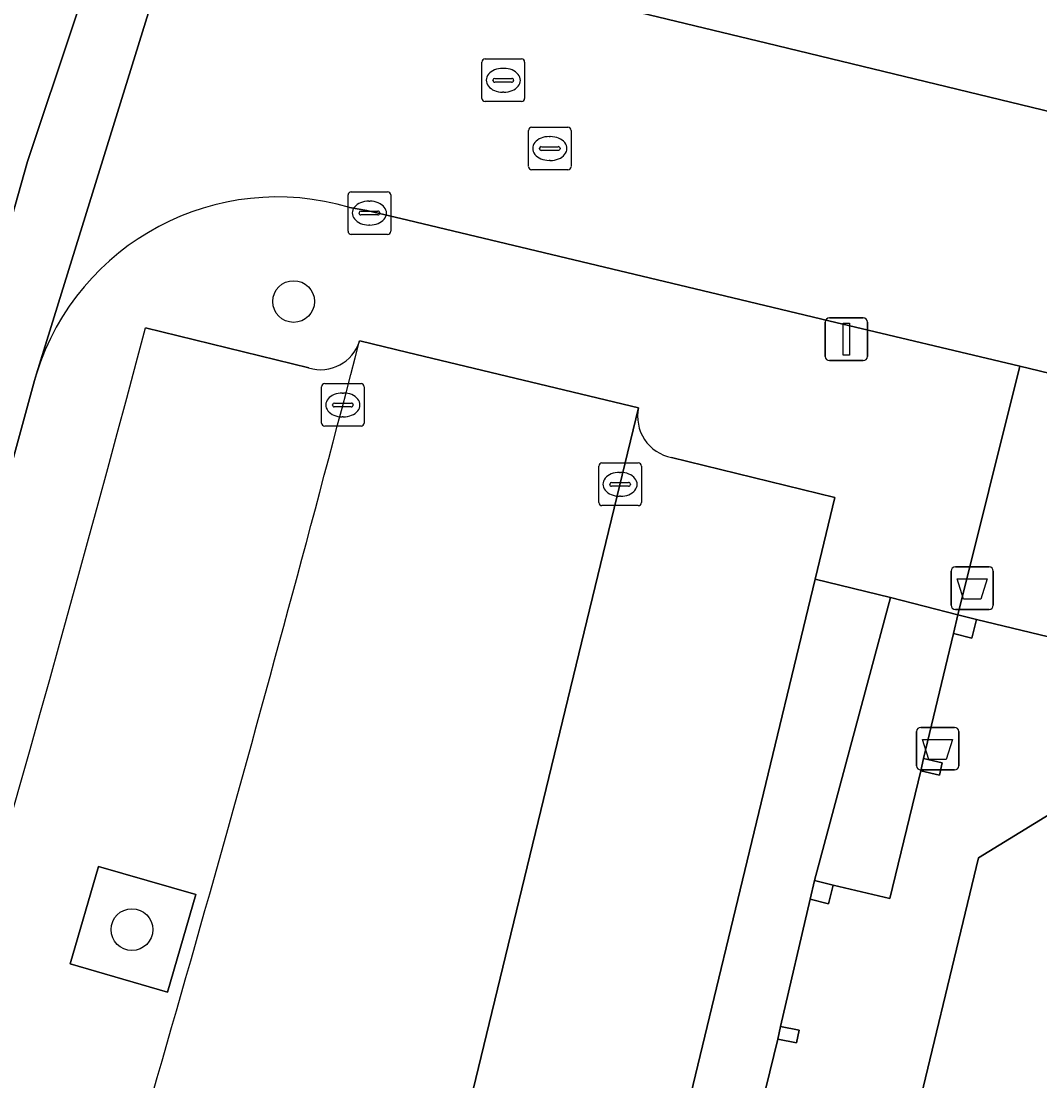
# Model space of a CAD drawing. Extents: x 162803 to 163818, y 381639 to 382475.
# Drawn here: x 163490.93 to 163514.82, y 382091.91 to 382116.77 of the extents above; entities that cross this region are included whole.
import ezdxf

# ---------------------------------------------------------------- set-up
doc = ezdxf.new("R2010")
doc.units = 0
for name, color, linetype in [('IMGEO_Afvalbak', 7, 'Continuous'), ('IMGEO_Boom', 7, 'Continuous'), ('IMGEO_Kolk', 7, 'Continuous'), ('IMGEO_Lichtmast', 7, 'Continuous'), ('IMGEO_Pand', 7, 'Continuous'), ('IMGEO_Pand_overbouw', 7, 'Continuous'), ('IMGEO_Parkeervlak_gesloten', 7, 'Continuous'), ('IMGEO_Parkeervlak_open', 7, 'Continuous'), ('IMGEO_Rijbaan_lokaal_gesloten', 7, 'Continuous'), ('IMGEO_Rijbaan_lokaal_open', 7, 'Continuous'), ('IMGEO_Rioolput', 7, 'Continuous'), ('IMGEO_Verkeerseiland_groen', 7, 'Continuous'), ('IMGEO_Voetpad_open', 7, 'Continuous')]:
    doc.layers.add(name, color=color, linetype=linetype)

msp = doc.modelspace()

# ---------------------------------------------------------------- linework, layer by layer
at = {"layer": 'IMGEO_Afvalbak'}
for p, q in [((163512.743, 382103.067), (163512.743, 382103.867)), ((163512.743, 382103.867), (163512.743, 382103.067)), ((163512.843, 382103.967), (163513.633, 382103.967)), ((163513.633, 382103.967), (163512.843, 382103.967)), ((163513.733, 382103.867), (163513.733, 382103.067)), ((163513.733, 382103.067), (163513.733, 382103.867)), ((163513.633, 382102.967), (163512.843, 382102.967)), ((163512.843, 382102.967), (163513.633, 382102.967)), ((163512.033, 382100.2), (163512.823, 382100.2)), ((163512.823, 382100.2), (163512.033, 382100.2)), ((163511.933, 382099.3), (163511.933, 382100.1)), ((163511.933, 382100.1), (163511.933, 382099.3)), ((163512.923, 382100.1), (163512.923, 382099.3)), ((163512.923, 382099.3), (163512.923, 382100.1)), ((163512.823, 382099.2), (163512.033, 382099.2)), ((163512.033, 382099.2), (163512.823, 382099.2))]:
    msp.add_line(p, q, dxfattribs=at)
for points in [[(163512.886, 382103.681), (163513.59, 382103.681), (163513.441, 382103.211), (163513.035, 382103.211), (163512.886, 382103.681)], [(163512.076, 382099.914), (163512.78, 382099.914), (163512.631, 382099.444), (163512.225, 382099.444), (163512.076, 382099.914)]]:
    msp.add_lwpolyline(points, dxfattribs=at)
for centre, start, end in [((163512.843, 382103.867), 90, 180), ((163512.843, 382103.867), 90, 180), ((163513.633, 382103.867), 0, 90), ((163513.633, 382103.867), 360, 90), ((163512.843, 382103.067), 180, 270), ((163512.843, 382103.067), 180, 270), ((163513.633, 382103.067), 270, 0), ((163513.633, 382103.067), 270, 0), ((163512.033, 382100.1), 90, 180), ((163512.033, 382100.1), 90, 180), ((163512.823, 382100.1), 0, 90), ((163512.823, 382100.1), 360, 90), ((163512.033, 382099.3), 180, 270), ((163512.033, 382099.3), 180, 270), ((163512.823, 382099.3), 270, 0), ((163512.823, 382099.3), 270, 0)]:
    msp.add_arc(centre, 0.1, start, end, dxfattribs=at)
at = {"layer": 'IMGEO_Boom'}
for centre in [(163497.321, 382110.19), (163493.529, 382095.455)]:
    msp.add_circle(centre, 0.489, dxfattribs=at)
at = {"layer": 'IMGEO_Kolk'}
for p, q in [((163498.598, 382111.839), (163498.598, 382112.691)), ((163498.673, 382112.765), (163499.525, 382112.765)), ((163499.086, 382112.545), (163499.111, 382112.545)), ((163499.599, 382112.691), (163499.599, 382111.839)), ((163498.9, 382112.308), (163499.298, 382112.308)), ((163498.857, 382112.259), (163498.857, 382112.271)), ((163499.295, 382112.222), (163498.897, 382112.222)), ((163499.341, 382112.271), (163499.341, 382112.259)), ((163499.109, 382111.985), (163499.084, 382111.985)), ((163499.525, 382111.765), (163498.673, 382111.765)), ((163497.976, 382107.338), (163497.976, 382108.19)), ((163498.051, 382108.264), (163498.903, 382108.264)), ((163498.977, 382108.19), (163498.977, 382107.338)), ((163498.464, 382108.044), (163498.489, 382108.044)), ((163498.235, 382107.758), (163498.235, 382107.77)), ((163498.673, 382107.721), (163498.275, 382107.721)), ((163498.278, 382107.807), (163498.676, 382107.807)), ((163498.719, 382107.77), (163498.719, 382107.758)), ((163498.487, 382107.484), (163498.462, 382107.484)), ((163498.903, 382107.264), (163498.051, 382107.264)), ((163504.478, 382105.476), (163504.478, 382106.328)), ((163504.553, 382106.402), (163505.405, 382106.402)), ((163505.479, 382106.328), (163505.479, 382105.476)), ((163504.966, 382106.182), (163504.991, 382106.182)), ((163504.737, 382105.896), (163504.737, 382105.908)), ((163505.175, 382105.859), (163504.777, 382105.859)), ((163504.78, 382105.945), (163505.178, 382105.945)), ((163505.221, 382105.908), (163505.221, 382105.896)), ((163504.989, 382105.622), (163504.964, 382105.622)), ((163505.405, 382105.402), (163504.553, 382105.402))]:
    msp.add_line(p, q, dxfattribs=at)
for points in [[(163498.598, 382111.839), (163498.598, 382112.691)], [(163498.673, 382112.765), (163499.525, 382112.765)], [(163499.599, 382112.691), (163499.599, 382111.839)], [(163499.525, 382111.765), (163498.673, 382111.765)], [(163497.976, 382107.338), (163497.976, 382108.19)], [(163498.051, 382108.264), (163498.903, 382108.264)], [(163498.977, 382108.19), (163498.977, 382107.338)], [(163498.903, 382107.264), (163498.051, 382107.264)], [(163504.478, 382105.476), (163504.478, 382106.328)], [(163504.553, 382106.402), (163505.405, 382106.402)], [(163505.479, 382106.328), (163505.479, 382105.476)], [(163505.405, 382105.402), (163504.553, 382105.402)]]:
    msp.add_lwpolyline(points, dxfattribs=at)
for centre, radius, start, end in [((163498.675, 382112.689), 0.0765, 91.552, 178.448), ((163498.675, 382112.689), 0.0765, 91.552, 178.448), ((163499.523, 382112.689), 0.0765, 1.552, 88.448), ((163499.523, 382112.689), 0.0765, 1.552, 88.448), ((163498.897, 382112.268), 0.0403, 85.8775, 175.7526), ((163499.302, 382112.27), 0.0386, 1.7309, 96.639), ((163498.894, 382112.258), 0.0366, 178.938, 274.7102), ((163499.298, 382112.265), 0.043, 264.8664, 352.4533), ((163498.675, 382111.841), 0.0765, 181.552, 268.448), ((163498.675, 382111.841), 0.0765, 181.552, 268.448), ((163499.523, 382111.841), 0.0765, 271.552, 358.448), ((163499.523, 382111.841), 0.0765, 271.552, 358.448), ((163498.053, 382108.188), 0.0765, 91.552, 178.448), ((163498.053, 382108.188), 0.0765, 91.552, 178.448), ((163498.901, 382108.188), 0.0765, 1.552, 88.448), ((163498.901, 382108.188), 0.0765, 1.552, 88.448), ((163498.275, 382107.767), 0.0403, 85.8775, 175.7526), ((163498.272, 382107.757), 0.0366, 178.938, 274.7102), ((163498.676, 382107.764), 0.043, 264.8664, 352.4533), ((163498.68, 382107.769), 0.0386, 1.7309, 96.639), ((163498.053, 382107.34), 0.0765, 181.552, 268.448), ((163498.053, 382107.34), 0.0765, 181.552, 268.448), ((163498.901, 382107.34), 0.0765, 271.552, 358.448), ((163498.901, 382107.34), 0.0765, 271.552, 358.448), ((163504.555, 382106.326), 0.0765, 91.552, 178.448), ((163504.555, 382106.326), 0.0765, 91.552, 178.448), ((163505.403, 382106.326), 0.0765, 1.552, 88.448), ((163505.403, 382106.326), 0.0765, 1.552, 88.448), ((163504.777, 382105.905), 0.0403, 85.8775, 175.7526), ((163504.774, 382105.895), 0.0366, 178.938, 274.7102), ((163505.178, 382105.902), 0.043, 264.8664, 352.4533), ((163505.182, 382105.907), 0.0386, 1.7309, 96.639), ((163504.555, 382105.478), 0.0765, 181.552, 268.448), ((163504.555, 382105.478), 0.0765, 181.552, 268.448), ((163505.403, 382105.478), 0.0765, 271.552, 358.448), ((163505.403, 382105.478), 0.0765, 271.552, 358.448)]:
    msp.add_arc(centre, radius, start, end, dxfattribs=at)
for centre, major_axis, ratio, start_param, end_param in [((163499.085, 382112.265), (-0.387, 0.002), 0.722429, 4.712389, 7.853982), ((163499.11, 382112.265), (-0.39, 0.002), 0.717154, 1.570796, 4.712389), ((163498.463, 382107.764), (-0.387, 0.002), 0.722429, 4.712389, 7.853982), ((163498.488, 382107.764), (-0.39, 0.002), 0.717154, 1.570796, 4.712389), ((163504.965, 382105.902), (-0.387, 0.002), 0.722429, 4.712389, 7.853982), ((163504.99, 382105.902), (-0.39, 0.002), 0.717154, 1.570796, 4.712389)]:
    msp.add_ellipse(centre, major_axis=major_axis, ratio=ratio, start_param=start_param, end_param=end_param, dxfattribs=at)
at = {"layer": 'IMGEO_Lichtmast'}
for p, q in [((163509.893, 382109.804), (163510.683, 382109.804)), ((163510.683, 382109.804), (163509.893, 382109.804)), ((163509.793, 382108.904), (163509.793, 382109.704)), ((163509.793, 382109.704), (163509.793, 382108.904)), ((163510.783, 382109.704), (163510.783, 382108.904)), ((163510.783, 382108.904), (163510.783, 382109.704)), ((163510.683, 382108.804), (163509.893, 382108.804)), ((163509.893, 382108.804), (163510.683, 382108.804))]:
    msp.add_line(p, q, dxfattribs=at)
msp.add_lwpolyline([(163510.213, 382109.679), (163510.363, 382109.679), (163510.363, 382108.929), (163510.213, 382108.929), (163510.213, 382109.679)], dxfattribs=at)
for centre, start, end in [((163509.893, 382109.704), 90, 180), ((163509.893, 382109.704), 90, 180), ((163510.683, 382109.704), 0, 90), ((163510.683, 382109.704), 360, 90), ((163509.893, 382108.904), 180, 270), ((163509.893, 382108.904), 180, 270), ((163510.683, 382108.904), 270, 0), ((163510.683, 382108.904), 270, 0)]:
    msp.add_arc(centre, 0.1, start, end, dxfattribs=at)
at = {"layer": 'IMGEO_Pand'}
for points in [[(163513.341, 382102.729), (163512.905, 382102.837), (163512.797, 382102.399), (163513.233, 382102.292)], [(163528.613, 382097.165), (163526.323, 382097.717), (163517.71, 382099.792), (163513.389, 382097.139), (163508.109, 382075.228), (163506.588, 382070.572), (163500, 382054.68), (163497.933, 382049.694), (163499.89, 382045.049), (163500, 382045.003), (163508.003, 382041.65), (163510.228, 382040.718), (163523.207, 382035.281), (163523.966, 382037.098), (163527.391, 382045.301), (163528.569, 382048.789), (163536.182, 382046.329), (163536.146, 382046.215), (163536.398, 382046.133), (163536.434, 382046.247), (163544.297, 382070.356), (163536.402, 382072.953), (163539.8, 382083.338), (163542.357, 382093.853)], [(163512.031, 382099.18), (163512.468, 382099.079), (163512.537, 382099.371), (163512.098, 382099.471)], [(163509.435, 382096.169), (163509.871, 382096.062), (163509.979, 382096.499), (163509.543, 382096.607)], [(163508.681, 382092.887), (163509.121, 382092.802), (163509.179, 382093.095), (163508.738, 382093.181)]]:
    msp.add_lwpolyline(points, close=True, dxfattribs=at)
at = {"layer": 'IMGEO_Pand_overbouw'}
for points in [[(163516.296, 382102.016), (163513.341, 382102.729), (163513.233, 382102.292), (163512.797, 382102.399), (163512.098, 382099.471), (163512.537, 382099.371), (163512.468, 382099.079), (163512.031, 382099.18), (163511.31, 382096.187), (163509.979, 382096.499), (163509.871, 382096.062), (163509.435, 382096.169), (163508.738, 382093.181), (163509.179, 382093.095), (163509.121, 382092.802), (163508.681, 382092.887), (163507.927, 382089.819)], [(163508.109, 382075.228), (163513.389, 382097.139), (163517.71, 382099.792)]]:
    msp.add_lwpolyline(points, dxfattribs=at)
at = {"layer": 'IMGEO_Parkeervlak_gesloten'}
msp.add_lwpolyline([(163497.675, 382108.633), (163493.847, 382109.576)], dxfattribs=at)
msp.add_lwpolyline([(163492.083, 382094.65), (163492.743, 382096.939), (163495.029, 382096.275), (163494.366, 382093.989)], close=True, dxfattribs=at)
for centre, radius, start, end in [((162848.638, 382280.827), 667.549, 340.438548, 345.135307), ((162855.459, 382276.766), 664.857, 343.161488, 345.407879), ((163497.955, 382109.551), 0.96, 253.0156, 342.6159)]:
    msp.add_arc(centre, radius, start, end, dxfattribs=at)
at = {"layer": 'IMGEO_Parkeervlak_open'}
for points in [[(163505.414, 382107.699), (163500, 382085.381), (163497.87, 382076.6), (163497.236, 382074.853), (163494.555, 382068.399), (163487.644, 382051.623)], [(163509.556, 382103.673), (163510.019, 382105.591), (163506.183, 382106.534)], [(163488.937, 382052.036), (163492.558, 382050.517), (163498.974, 382066.014), (163502.402, 382074.034), (163509.556, 382103.673)]]:
    msp.add_lwpolyline(points, dxfattribs=at)
msp.add_arc((163506.366, 382107.491), 0.975, 167.6869, 259.1696, dxfattribs=at)
at = {"layer": 'IMGEO_Rijbaan_lokaal_gesloten'}
for points in [[(163518.277, 382211.062), (163518.16, 382211.245), (163524.848, 382238.45), (163525.218, 382240.21), (163529.338, 382256.343), (163529.634, 382257.552), (163530.338, 382260.39), (163528.706, 382260.766), (163526.46, 382251.061), (163524.776, 382244.371), (163523.364, 382238.62), (163512.256, 382193.448), (163501.707, 382150.226), (163499.769, 382142.519), (163496.345, 382129.936), (163493.27, 382120.04), (163491.083, 382113.477), (163485.511, 382093.716), (163476.268, 382063.863)], [(163482.405, 382078.181), (163483.262, 382080.907), (163484.108, 382083.636), (163484.943, 382086.368), (163485.768, 382089.104), (163486.582, 382091.842), (163487.386, 382094.584), (163488.178, 382097.329), (163488.96, 382100.077), (163489.731, 382102.827), (163490.492, 382105.581), (163491.241, 382108.337), (163491.288, 382108.493), (163496.331, 382124.775), (163497.324, 382127.702), (163500, 382137.009), (163500.389, 382138.362), (163517.835, 382209.914)], [(163476.268, 382063.863), (163485.511, 382093.716), (163491.083, 382113.477), (163493.27, 382120.04), (163496.345, 382129.936), (163499.769, 382142.519), (163501.707, 382150.226), (163512.256, 382193.448)]]:
    msp.add_lwpolyline(points, dxfattribs=at)
at = {"layer": 'IMGEO_Rijbaan_lokaal_open'}
for points in [[(163496.331, 382124.775), (163491.288, 382108.493)], [(163508.42, 382116.254), (163501.215, 382117.999), (163500, 382118.3)], [(163498.631, 382112.395), (163499.041, 382112.328), (163500, 382112.099), (163507.627, 382110.277), (163509.872, 382109.741), (163514.354, 382108.67), (163515.294, 382108.446), (163524.408, 382106.239), (163527.756, 382105.439), (163529.875, 382104.928), (163531.286, 382110.718), (163508.42, 382116.254)], [(163485.56, 382064.702), (163482.094, 382054.832), (163481.694, 382053.916), (163487.584, 382051.478), (163487.644, 382051.623), (163494.555, 382068.399), (163497.236, 382074.853), (163497.87, 382076.6), (163500, 382085.381), (163505.414, 382107.699), (163500, 382108.994), (163498.871, 382109.264)]]:
    msp.add_lwpolyline(points, dxfattribs=at)
for centre, radius, start, end in [((163496.94, 382106.718), 5.924, 73.4096, 162.5619), ((162855.459, 382276.766), 664.857, 343.161488, 345.407879)]:
    msp.add_arc(centre, radius, start, end, dxfattribs=at)
at = {"layer": 'IMGEO_Rioolput'}
for p, q in [((163501.739, 382114.955), (163501.739, 382115.807)), ((163501.814, 382115.881), (163502.666, 382115.881)), ((163502.74, 382115.807), (163502.74, 382114.955)), ((163502.227, 382115.661), (163502.252, 382115.661)), ((163501.998, 382115.375), (163501.998, 382115.387)), ((163502.436, 382115.338), (163502.038, 382115.338)), ((163502.041, 382115.424), (163502.439, 382115.424)), ((163502.482, 382115.387), (163502.482, 382115.375)), ((163502.25, 382115.101), (163502.225, 382115.101)), ((163502.666, 382114.881), (163501.814, 382114.881)), ((163502.905, 382114.28), (163503.757, 382114.28)), ((163502.83, 382113.354), (163502.83, 382114.206)), ((163503.318, 382114.06), (163503.343, 382114.06)), ((163503.831, 382114.206), (163503.831, 382113.354)), ((163503.089, 382113.774), (163503.089, 382113.786)), ((163503.132, 382113.823), (163503.53, 382113.823)), ((163503.573, 382113.786), (163503.573, 382113.774)), ((163503.527, 382113.737), (163503.129, 382113.737)), ((163503.757, 382113.28), (163502.905, 382113.28)), ((163503.341, 382113.5), (163503.316, 382113.5))]:
    msp.add_line(p, q, dxfattribs=at)
for points in [[(163501.739, 382114.955), (163501.739, 382115.807)], [(163501.814, 382115.881), (163502.666, 382115.881)], [(163502.74, 382115.807), (163502.74, 382114.955)], [(163502.666, 382114.881), (163501.814, 382114.881)], [(163502.905, 382114.28), (163503.757, 382114.28)], [(163502.83, 382113.354), (163502.83, 382114.206)], [(163503.831, 382114.206), (163503.831, 382113.354)], [(163503.757, 382113.28), (163502.905, 382113.28)]]:
    msp.add_lwpolyline(points, dxfattribs=at)
for centre, radius, start, end in [((163501.816, 382115.805), 0.0765, 91.552, 178.448), ((163501.816, 382115.805), 0.0765, 91.552, 178.448), ((163502.664, 382115.805), 0.0765, 1.552, 88.448), ((163502.664, 382115.805), 0.0765, 1.552, 88.448), ((163502.038, 382115.384), 0.0403, 85.8775, 175.7526), ((163502.035, 382115.374), 0.0366, 178.938, 274.7102), ((163502.439, 382115.381), 0.043, 264.8664, 352.4533), ((163502.443, 382115.386), 0.0386, 1.7309, 96.639), ((163501.816, 382114.957), 0.0765, 181.552, 268.448), ((163501.816, 382114.957), 0.0765, 181.552, 268.448), ((163502.664, 382114.957), 0.0765, 271.552, 358.448), ((163502.664, 382114.957), 0.0765, 271.552, 358.448), ((163502.907, 382114.204), 0.0765, 91.552, 178.448), ((163502.907, 382114.204), 0.0765, 91.552, 178.448), ((163503.755, 382114.204), 0.0765, 1.552, 88.448), ((163503.755, 382114.204), 0.0765, 1.552, 88.448), ((163503.129, 382113.783), 0.0403, 85.8775, 175.7526), ((163503.534, 382113.785), 0.0386, 1.7309, 96.639), ((163503.126, 382113.773), 0.0366, 178.938, 274.7102), ((163503.53, 382113.78), 0.043, 264.8664, 352.4533), ((163502.907, 382113.356), 0.0765, 181.552, 268.448), ((163502.907, 382113.356), 0.0765, 181.552, 268.448), ((163503.755, 382113.356), 0.0765, 271.552, 358.448), ((163503.755, 382113.356), 0.0765, 271.552, 358.448)]:
    msp.add_arc(centre, radius, start, end, dxfattribs=at)
for centre, major_axis, ratio, start_param, end_param in [((163502.226, 382115.381), (-0.387, 0.002), 0.722429, 4.712389, 7.853982), ((163502.251, 382115.381), (-0.39, 0.002), 0.717154, 1.570796, 4.712389), ((163503.317, 382113.78), (-0.387, 0.002), 0.722429, 4.712389, 7.853982), ((163503.342, 382113.78), (-0.39, 0.002), 0.717154, 1.570796, 4.712389)]:
    msp.add_ellipse(centre, major_axis=major_axis, ratio=ratio, start_param=start_param, end_param=end_param, dxfattribs=at)
at = {"layer": 'IMGEO_Verkeerseiland_groen'}
msp.add_lwpolyline([(163495.029, 382096.275), (163492.743, 382096.939), (163492.083, 382094.65), (163494.366, 382093.989)], close=True, dxfattribs=at)
at = {"layer": 'IMGEO_Voetpad_open'}
for points in [[(163500, 382118.3), (163501.215, 382117.999), (163508.42, 382116.254), (163531.286, 382110.718), (163533.935, 382110.077), (163544.464, 382107.564), (163546.795, 382106.985)], [(163506.183, 382106.534), (163510.019, 382105.591), (163509.556, 382103.673), (163511.32, 382103.247), (163512.905, 382102.837), (163514.354, 382108.67), (163509.872, 382109.741), (163507.627, 382110.277), (163500, 382112.099), (163499.041, 382112.328), (163498.631, 382112.395)], [(163493.847, 382109.576), (163497.675, 382108.633)], [(163498.871, 382109.264), (163500, 382108.994), (163505.414, 382107.699)], [(163515.294, 382108.446), (163514.354, 382108.67), (163512.905, 382102.837), (163513.341, 382102.729), (163516.296, 382102.016)], [(163491.288, 382108.493), (163491.241, 382108.337), (163490.492, 382105.581), (163489.731, 382102.827), (163488.96, 382100.077), (163488.178, 382097.329), (163487.386, 382094.584), (163486.582, 382091.842), (163485.768, 382089.104), (163484.943, 382086.368), (163484.108, 382083.636), (163483.262, 382080.907), (163482.405, 382078.181), (163481.537, 382075.459), (163480.659, 382072.74), (163479.77, 382070.025), (163478.871, 382067.314), (163477.961, 382064.605), (163477.04, 382061.901), (163476.109, 382059.201)], [(163504.104, 382073.789), (163506.23, 382082.774), (163506.338, 382083.212), (163507.063, 382086.17), (163507.12, 382086.464), (163507.87, 382089.525), (163507.927, 382089.819), (163508.681, 382092.887), (163508.738, 382093.181), (163509.435, 382096.169), (163509.543, 382096.607), (163511.32, 382103.247), (163509.556, 382103.673), (163502.402, 382074.034)], [(163516.296, 382102.016), (163513.341, 382102.729), (163513.233, 382102.292), (163512.797, 382102.399), (163512.098, 382099.471), (163512.537, 382099.371), (163512.468, 382099.079), (163512.031, 382099.18), (163511.31, 382096.187), (163509.979, 382096.499), (163509.871, 382096.062), (163509.435, 382096.169), (163508.738, 382093.181), (163509.179, 382093.095), (163509.121, 382092.802), (163508.681, 382092.887), (163507.927, 382089.819)], [(163508.109, 382075.228), (163513.389, 382097.139), (163517.71, 382099.792)]]:
    msp.add_lwpolyline(points, dxfattribs=at)
msp.add_lwpolyline([(163511.32, 382103.247), (163509.543, 382096.607), (163509.979, 382096.499), (163511.31, 382096.187), (163512.031, 382099.18), (163512.098, 382099.471), (163512.797, 382102.399), (163512.905, 382102.837)], close=True, dxfattribs=at)
for centre, radius, start, end in [((163496.94, 382106.718), 5.924, 73.4096, 162.5619), ((162848.638, 382280.827), 667.549, 340.438548, 345.135307), ((163497.955, 382109.551), 0.96, 253.0156, 342.6159), ((163506.366, 382107.491), 0.975, 167.6869, 259.1696)]:
    msp.add_arc(centre, radius, start, end, dxfattribs=at)

doc.saveas('drawing.dxf')
